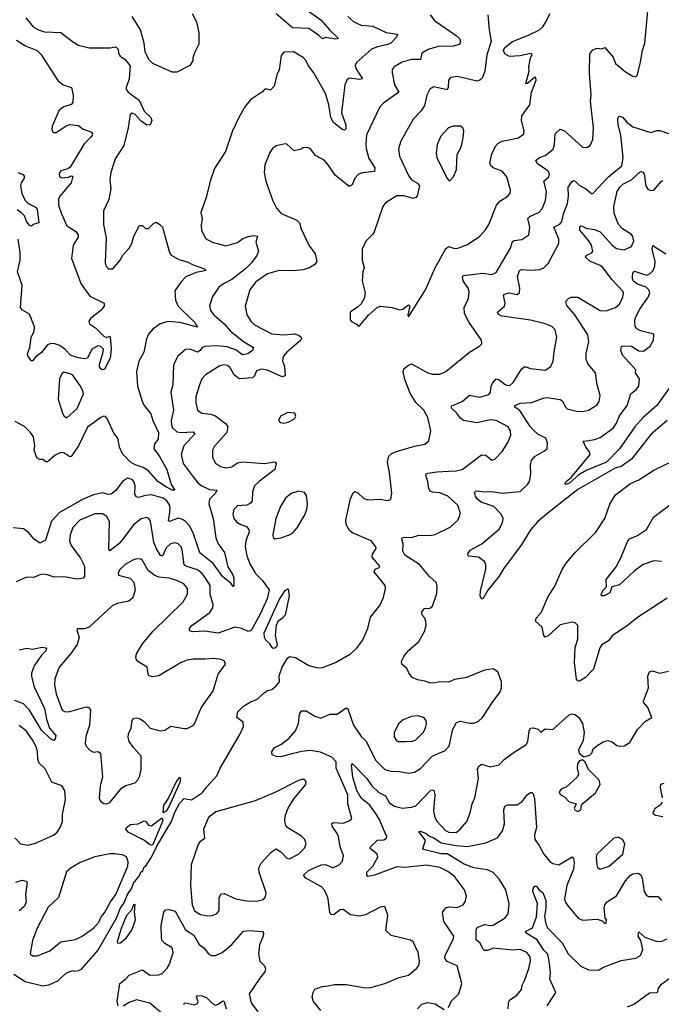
# Model space of a CAD drawing. Extents: x 1771496 to 1971148, y 471553 to 643630.
# Tile 581 of 656: x 1878849 to 1883165, y 611295 to 617922. Entities that reach past the tile are written whole.
import ezdxf

# ---------------------------------------------------------------- set-up
doc = ezdxf.new("R2010")
doc.units = 0

msp = doc.modelspace()

# ---------------------------------------------------------------- linework, layer by layer
at = {"layer": '0CON10XD'}
for points in [[(1878808.1, 611498.1), (1878885, 611448), (1879005, 611420), (1879045, 611426), (1879105, 611454.2), (1879161.2, 611505), (1879185, 611516), (1879205, 611522.5), (1879215, 611517.5), (1879245, 611522), (1879265, 611531.4), (1879375, 611657.8), (1879501.3, 611878.7), (1879525, 611941.2), (1879550.5, 611979.5), (1879573, 612035), (1879602, 612078), (1879615, 612111.4), (1879651.4, 612158.6), (1879665, 612190), (1879675, 612190), (1879685, 612220), (1879695, 612222.5), (1879736.1, 612286.1), (1879770.5, 612359.5), (1879869.1, 612525), (1879891.7, 612588.2), (1879923.7, 612646.3), (1879955, 612681.2), (1880005, 612672), (1880078.7, 612721.3), (1880105, 612758), (1880175, 612832.5), (1880197.5, 612885), (1880329.2, 613110.8), (1880354, 613165), (1880351.9, 613195), (1880310, 613225), (1880315.7, 613265), (1880355, 613303.1), (1880405, 613332.5), (1880445, 613346.9), (1880495, 613394.3), (1880515, 613408), (1880545, 613413.3), (1880575, 613438.8), (1880595.5, 613465), (1880594.5, 613505.5), (1880613.6, 613563.6), (1880650.8, 613625), (1880665, 613635.8), (1880705, 613628.6), (1880795, 613576.9), (1880855, 613560), (1880885, 613563.3), (1880974.5, 613595.5), (1881075, 613654.2), (1881115, 613690), (1881154.3, 613745), (1881190.6, 613825), (1881208.3, 613901.7), (1881270.7, 613979.3), (1881297.3, 614032.7), (1881310.6, 614095), (1881307.5, 614115), (1881234.2, 614205.8), (1881240, 614225), (1881267.5, 614235), (1881271.2, 614245), (1881220.5, 614305), (1881222.5, 614325), (1881246.4, 614363.6), (1881244.4, 614375), (1881213.9, 614413.9), (1881088.9, 614468.9), (1881066.9, 614485), (1881045.7, 614525.7), (1881042.9, 614555), (1881050, 614585), (1881075, 614697.5), (1881091.7, 614738.3), (1881103.6, 614746.4), (1881126.8, 614736.8), (1881165, 614700), (1881191.7, 614691.7), (1881274.2, 614694.2), (1881325, 614686.7), (1881345.9, 614694.1), (1881353.3, 614735), (1881337.1, 614875), (1881322.9, 614945), (1881332.5, 614985), (1881353.8, 615005), (1881383.7, 615016.3), (1881505, 615053.1), (1881575, 615066.2), (1881601.2, 615088.8), (1881615.6, 615155), (1881595.5, 615245.5), (1881567.1, 615295), (1881515, 615346.9), (1881475, 615409.2), (1881440.7, 615500.7), (1881428, 615555), (1881436.2, 615575), (1881465, 615598), (1881485, 615605.8), (1881594.5, 615544.5), (1881625, 615537.1), (1881675, 615537.5), (1881716.7, 615555), (1881875, 615684), (1881943.6, 615726.4), (1881958.3, 615741.7), (1881956.7, 615765), (1881872.2, 615885), (1881841.8, 615945), (1881839.4, 615985), (1881867.5, 616045), (1881872.7, 616092.7), (1881867.1, 616115), (1881833.3, 616165), (1881828.8, 616195), (1881835, 616201.2), (1881965, 616216.8), (1882025, 616207.8), (1882055, 616221.4), (1882151.5, 616385), (1882165, 616430), (1882175, 616437.3), (1882226.1, 616443.9), (1882274.4, 616475), (1882280.8, 616525), (1882268.2, 616585), (1882281.7, 616598.3), (1882344.1, 616625.9), (1882365, 616650), (1882386.4, 616705), (1882392.5, 616765), (1882375.7, 616835), (1882408, 616865), (1882414.3, 616885), (1882402.5, 616905), (1882330.6, 616955), (1882321.4, 616975), (1882345, 616994.5), (1882385, 617009.5), (1882438.1, 617051.9), (1882447.9, 617082.1), (1882452, 617155), (1882485, 617186.7), (1882515, 617174.2), (1882634.3, 617064.3), (1882665, 617062.5), (1882686, 617075), (1882704.2, 617115), (1882708.9, 617195), (1882688.5, 617375), (1882692.7, 617415), (1882682.1, 617565), (1882685, 617692.5), (1882705, 617720), (1882735, 617730), (1882765, 617726.7), (1882785, 617736.2), (1882840.9, 617670.9), (1882857.2, 617627.2), (1882925, 617572), (1882975, 617542), (1882995, 617537.5), (1883003.6, 617546.4), (1883024.4, 617625), (1883038.5, 617715), (1883054.4, 617765), (1883082.5, 618055)], [(1880775, 617991.9), (1880875, 617921.8), (1880933.1, 617853.1), (1880992.5, 617795), (1880975, 617790.8), (1880905, 617802.5), (1880885, 617792.5), (1880859.2, 617819.2), (1880795, 617862.5), (1880685, 617868.5), (1880575, 617962.5)], [(1881055.8, 617945), (1881097.8, 617907.8), (1881145, 617886.5), (1881225, 617878.5), (1881315, 617837.1), (1881390, 617825), (1881382.9, 617805), (1881345.6, 617765), (1881325.5, 617754.5), (1881255, 617740.5), (1881215.8, 617724.2), (1881115, 617634.3), (1881105.5, 617615), (1881109.2, 617595), (1881155.7, 617525), (1881135, 617519.6), (1881065, 617529.5), (1881048.9, 617515), (1881036.4, 617485), (1881013.4, 617295), (1881042.2, 617215), (1881042.7, 617187.3), (1881035, 617178.8), (1881015, 617185.7), (1880959.7, 617229.7), (1880941.1, 617265), (1880928.6, 617348.6), (1880905.3, 617425), (1880826.5, 617565), (1880791.5, 617611.5), (1880777.1, 617645), (1880755, 617667.5), (1880690, 617705), (1880625, 617703.8), (1880607.7, 617682.3), (1880594.2, 617585.8), (1880577.7, 617552.3), (1880561.2, 617475), (1880535, 617448.8), (1880505, 617456.7), (1880495, 617452.5), (1880485, 617440), (1880403.6, 617386.4), (1880367.8, 617342.2), (1880322.7, 617265), (1880281.1, 617175), (1880233.8, 617035), (1880158.3, 616921.7), (1880131.2, 616835), (1880104.2, 616725), (1880067.5, 616625), (1880077.4, 616582.6), (1880069.7, 616540.3), (1880072.2, 616505), (1880099.7, 616449.7), (1880143.3, 616425), (1880235, 616399.5), (1880315, 616421.8), (1880350.8, 616449.2), (1880385, 616464), (1880425, 616470), (1880448.8, 616465), (1880438.2, 616425), (1880454.5, 616365), (1880444.5, 616335), (1880407.3, 616285), (1880367.7, 616245), (1880275, 616173.3), (1880219.4, 616145), (1880188.5, 616121.5), (1880144.3, 616055), (1880125.8, 615995), (1880132.9, 615965), (1880155.6, 615935), (1880224.3, 615874.3), (1880267.7, 615825), (1880355.4, 615755.4), (1880421.9, 615715), (1880413.9, 615695), (1880384.1, 615674.1), (1880345, 615666.7), (1880308.2, 615698.2), (1880245, 615719.8), (1880175, 615727.8), (1880096.4, 615723.6), (1880075.6, 615715), (1880063.5, 615695), (1880045, 615683.9), (1879995, 615705.6), (1879965, 615702), (1879909.4, 615655), (1879883.6, 615596.4), (1879878.1, 615465), (1879864.4, 615415), (1879883.1, 615295), (1879867.7, 615225), (1879870.4, 615195), (1879875.7, 615175), (1879905, 615149.1), (1879934.8, 615144.8), (1880015, 615148.6), (1880027.8, 615135), (1879953.5, 615055), (1879934.7, 614995), (1879948.7, 614935), (1880015, 614845.6), (1880046.2, 614805), (1880074.6, 614785), (1880125, 614760.6), (1880175.8, 614755), (1880166.2, 614735), (1880124.8, 614695.2), (1880121.9, 614665), (1880150, 614565), (1880168.2, 614435), (1880183.3, 614395), (1880225.9, 614335.9), (1880249.2, 614239.2), (1880282.2, 614185), (1880288.6, 614165), (1880288.8, 614111.2), (1880285, 614107.5), (1880269.7, 614129.7), (1880215, 614171.9), (1880151.4, 614261.4), (1880061.5, 614335), (1880015, 614468.5), (1879990.9, 614515), (1879965, 614544.6), (1879945, 614558.8), (1879915, 614568.1), (1879855.8, 614545.8), (1879849.7, 614549.7), (1879857.8, 614605), (1879861.6, 614635), (1879856.6, 614656.6), (1879838.5, 614685), (1879815, 614701.1), (1879735, 614723.5), (1879695, 614720.7), (1879647.2, 614707.2), (1879631.1, 614711.1), (1879622.2, 614732.2), (1879625.4, 614785.4), (1879619.8, 614809.8), (1879605, 614828.1), (1879575, 614835.6), (1879539.2, 614815), (1879495, 614754), (1879465, 614728.8), (1879445, 614727.5), (1879405, 614738.9), (1879345, 614724.6), (1879275, 614696), (1879115.7, 614605), (1879063.5, 614546.5), (1879021.5, 614418.5), (1878985, 614400), (1878945, 614425.7), (1878905, 614474), (1878875, 614496), (1878805, 614503.3)], [(1878890.6, 617935), (1878940, 617875), (1878975, 617853.8), (1879015, 617840), (1879125, 617835.5), (1879204.7, 617774.7), (1879245, 617751.5), (1879315, 617733.8), (1879455, 617733.8), (1879495, 617740), (1879510, 617725), (1879513.8, 617695), (1879525, 617677.5), (1879556.4, 617656.4), (1879592.9, 617612.9), (1879585.8, 617525), (1879564.3, 617465.7), (1879565, 617452.5), (1879578.8, 617435), (1879651.3, 617381.3), (1879685, 617307.1), (1879732, 617265), (1879738, 617245), (1879726.2, 617213.8), (1879705, 617212.9), (1879665, 617238.9), (1879625, 617284.4), (1879605, 617294), (1879592.5, 617285), (1879578.5, 617195), (1879549.4, 617075), (1879490.9, 616985), (1879462.5, 616895), (1879454.5, 616844.5), (1879461.1, 616785), (1879447.4, 616712.6), (1879413.1, 616635), (1879412.1, 616545), (1879430, 616455), (1879424, 616285), (1879428.8, 616265), (1879445, 616246.7), (1879475, 616246.7), (1879525.5, 616304.5), (1879542.6, 616337.4), (1879586, 616385), (1879603.2, 616416.8), (1879617.1, 616465), (1879655, 616536.7), (1879675, 616537.5), (1879695, 616517.5), (1879715, 616517.5), (1879748.3, 616551.7), (1879765, 616560), (1879792.5, 616545), (1879810, 616525), (1879857.5, 616355), (1879867.9, 616337.9), (1879918.3, 616308.3), (1879975, 616292.7), (1880015, 616271.9), (1880092.5, 616245), (1880102.5, 616235), (1880035, 616220.9), (1879967.3, 616192.7), (1879931.9, 616155), (1879893, 616097), (1879896.9, 616035), (1879914.4, 615995), (1880010.9, 615900.9), (1880027.8, 615885), (1880045, 615854), (1879925, 615884.7), (1879845, 615890.9), (1879793.9, 615876.1), (1879745, 615840), (1879715.6, 615805), (1879701.5, 615775), (1879684.3, 615685), (1879649.2, 615625), (1879634.4, 615555), (1879641.8, 615455), (1879671.5, 615355), (1879685.4, 615325.4), (1879729.8, 615269.8), (1879744, 615225), (1879783.3, 615145), (1879780.8, 615099.2), (1879755, 615066.7), (1879751.1, 615035), (1879787.9, 614987.9), (1879839.2, 614895), (1879868.5, 614795), (1879892.5, 614755), (1879877.5, 614755), (1879835.6, 614775), (1879776.9, 614815), (1879715.8, 614885.8), (1879678.4, 614908.4), (1879625, 614926.6), (1879594.2, 614944.2), (1879540.7, 615000.7), (1879520.9, 615045), (1879509.1, 615105), (1879484, 615134), (1879437.4, 615237.4), (1879425, 615251.2), (1879415, 615253.8), (1879395, 615244), (1879305, 615178.8), (1879245, 615053.3), (1879195, 614983.3), (1879185, 614980), (1879145, 615006.2), (1879125, 615008.8), (1879087.9, 614992.1), (1879035, 614946.7), (1879025, 614946.7), (1879005, 614962.5), (1878983, 614963), (1878963.9, 614973.9), (1878945.7, 615025), (1878951.4, 615055), (1878940.4, 615115), (1878922.2, 615145), (1878880.8, 615185), (1878818.6, 615218.6)], [(1880008.8, 617965), (1880037.3, 617907.3), (1880053.3, 617835), (1880053, 617757), (1880025, 617700), (1880012.5, 617665), (1880012.5, 617645), (1879992.5, 617615), (1879905, 617570), (1879875, 617570), (1879745, 617627.5), (1879717.5, 617655), (1879692.5, 617705), (1879686.7, 617765), (1879661.2, 617855), (1879604.3, 617945)], [(1881610, 617955), (1881642, 617915), (1881785, 617816.7), (1881807.8, 617795), (1881815.5, 617775), (1881807.5, 617755), (1881764.6, 617744.6), (1881665, 617741.1), (1881597.3, 617722.7), (1881553.9, 617696.1), (1881546.2, 617653.8), (1881485.3, 617654.7), (1881422.6, 617637.4), (1881367.5, 617605), (1881355, 617587.5), (1881353.8, 617565), (1881370, 617485), (1881398.5, 617435), (1881297.6, 617362.4), (1881272, 617335), (1881182.2, 617147.8), (1881176.4, 617085), (1881180.8, 617055), (1881198.1, 616988.1), (1881237.8, 616925), (1881235, 616900), (1881155, 616891.1), (1881127.5, 616882.5), (1881103.5, 616856.5), (1881085, 616811.2), (1881065, 616800), (1880970.8, 616875), (1880925, 616946.2), (1880896.6, 616976.6), (1880838.1, 617008.1), (1880805, 617052.5), (1880785, 617062.5), (1880755, 617060), (1880735, 617048), (1880695, 617040.8), (1880645, 617085.6), (1880635, 617087.8), (1880575, 617074.3), (1880549.2, 617055), (1880530.7, 617029.3), (1880498.5, 616945), (1880492.7, 616895), (1880504.4, 616835), (1880552.4, 616702.4), (1880576.2, 616655), (1880607, 616617), (1880712.7, 616572.7), (1880731.2, 616555), (1880742.5, 616515), (1880794.3, 616405), (1880836.7, 616346.7), (1880848.6, 616295), (1880835, 616275.8), (1880797.6, 616252.4), (1880755, 616239.2), (1880688.2, 616231.8), (1880595.4, 616234.6), (1880515, 616212.2), (1880434.7, 616155.3), (1880397.5, 616105), (1880365.6, 615995), (1880377.8, 615935), (1880403.3, 615893.3), (1880429.5, 615869.5), (1880545, 615807.5), (1880625, 615800.4), (1880697.6, 615807.6), (1880725, 615800), (1880742.9, 615785), (1880745.7, 615775), (1880739.2, 615765), (1880645.6, 615685), (1880621.1, 615655), (1880617.5, 615625), (1880629.9, 615589.9), (1880635.4, 615524.6), (1880615, 615517.8), (1880515, 615563.3), (1880475, 615569.4), (1880442, 615558), (1880429.1, 615525), (1880415, 615512.3), (1880325, 615506), (1880291.5, 615531.5), (1880263, 615583), (1880245, 615595.6), (1880225, 615600), (1880195, 615591.9), (1880097.9, 615532.1), (1880074.8, 615505.2), (1880058.7, 615465), (1880033.1, 615385), (1880033.1, 615343.1), (1880044.3, 615295), (1880075, 615274.2), (1880135, 615267.5), (1880165, 615256.7), (1880234.3, 615205), (1880249.4, 615185), (1880241.4, 615145), (1880158.9, 615051.1), (1880145.6, 615025), (1880145.6, 614975), (1880165, 614938), (1880200, 614915), (1880235.7, 614905.7), (1880275, 614912.5), (1880315, 614938.9), (1880345, 614945.6), (1880495, 614934.6), (1880565, 614947.5), (1880574, 614935), (1880564.3, 614895), (1880459.5, 614815), (1880429.5, 614785), (1880414.5, 614745), (1880411.8, 614685), (1880402.1, 614667.9), (1880377.5, 614655), (1880315, 614650), (1880290, 614625), (1880282.2, 614595), (1880289.2, 614565), (1880309.7, 614539.7), (1880336.2, 614523.8)], [(1881998.6, 617955), (1882006.7, 617855), (1882021.4, 617775), (1881991.9, 617685), (1881977.8, 617575), (1881960.2, 617529.8), (1881945, 617514.3), (1881925, 617508.5), (1881795, 617540.6), (1881746.7, 617533.3), (1881734.6, 617515.4), (1881732.5, 617465), (1881725, 617450.6), (1881635, 617471.4), (1881608.8, 617455), (1881587.1, 617415), (1881571.1, 617345), (1881550.2, 617309.8), (1881496.1, 617253.9), (1881413.3, 617105), (1881396.8, 617053.2), (1881404.4, 617005), (1881463.5, 616873.5), (1881484.7, 616844.7), (1881525, 616821.1), (1881537.5, 616805), (1881522.8, 616737.2), (1881514.5, 616725.5), (1881495, 616719.5), (1881435, 616737.8), (1881385, 616736.9), (1881309.7, 616690.3), (1881290.8, 616665), (1881232.5, 616495), (1881223.1, 616476.9), (1881178.3, 616431.7), (1881153, 616377), (1881151.9, 616305), (1881165.8, 616255), (1881156.2, 616225), (1881153.8, 616165), (1881173.6, 616083.6), (1881166, 616045), (1881145, 616010), (1881122.3, 615987.7), (1881071.2, 615955), (1881071.7, 615901.7), (1881080.3, 615890.3), (1881114, 615874), (1881125, 615860)], [(1881125, 615860), (1881135, 615862.5), (1881195, 615933.8), (1881253.3, 615985), (1881275, 615993.8), (1881354.3, 615984.3), (1881405, 615968.8), (1881427.5, 615975), (1881465, 616002.5), (1881472.5, 615995), (1881460, 615935), (1881465, 615923.3), (1881580, 616105), (1881642.1, 616247.9), (1881715, 616381.5), (1881735, 616395.6), (1881775, 616383.3), (1881795.5, 616384.5), (1881860.7, 616409.3), (1881944.2, 616465), (1881982.2, 616507.8), (1882004.3, 616545), (1882057.1, 616675), (1882079.8, 616700.2), (1882135, 616738), (1882147.5, 616755), (1882150, 616775), (1882126, 616865), (1882095, 616902.5), (1882033.8, 616925), (1882017.9, 616937.9), (1882012.5, 616955), (1882023.7, 617013.7), (1882049.2, 617070.8), (1882068.5, 617091.5), (1882095, 617104.5), (1882205, 617127.1), (1882240, 617155), (1882241.9, 617175), (1882225.8, 617245), (1882227.1, 617275), (1882280.9, 617349.1), (1882293.1, 617435), (1882323.3, 617515), (1882321.7, 617531.7), (1882315, 617536.7), (1882265, 617493.3), (1882253.3, 617493.3), (1882276.2, 617575), (1882273.8, 617605), (1882286.2, 617665), (1882296.7, 617685), (1882293, 617693), (1882285, 617696), (1882215, 617678.9), (1882145, 617674.3), (1882112.3, 617692.3), (1882103.8, 617715), (1882113.3, 617735), (1882163.3, 617775), (1882272.6, 617817.4), (1882346.2, 617855), (1882368, 617875), (1882385.5, 617904.5), (1882418, 617965)], [(1878826, 617785), (1878886.9, 617746.9), (1878965.2, 617715.2), (1878989.9, 617689.9), (1879105, 617512.5), (1879142, 617485), (1879197.5, 617465), (1879208, 617415), (1879206, 617365), (1879195, 617351.2), (1879145, 617335.8), (1879115, 617313.3), (1879068, 617205), (1879064, 617185), (1879069.5, 617169.5), (1879075, 617163.8), (1879095, 617164.2), (1879161.3, 617208.7), (1879185, 617217.8), (1879245, 617210.8), (1879274.6, 617184.6), (1879328.3, 617168.3), (1879338.1, 617158.1), (1879336.9, 617145), (1879325, 617128.6), (1879282, 617088), (1879189.1, 616930.9), (1879171.7, 616918.3), (1879126.2, 616905), (1879115, 616886.7), (1879116.2, 616865), (1879135, 616857.1), (1879177.1, 616862.9), (1879195, 616872.5), (1879205, 616870), (1879195, 616824.2), (1879118.9, 616735), (1879110.5, 616715), (1879110.5, 616675), (1879129.1, 616615), (1879166.1, 616536.1), (1879225, 616498.5), (1879242.3, 616475), (1879241.1, 616458.9), (1879207.9, 616405), (1879196.8, 616315), (1879261.5, 616141.5), (1879321.3, 616061.3), (1879416.2, 616015), (1879416.2, 615995), (1879395, 615966.2), (1879327.3, 615912.7), (1879313.9, 615893.9), (1879318.8, 615875), (1879358.4, 615848.4), (1879415, 615791.5), (1879435, 615784.2), (1879455, 615792.5), (1879458.3, 615788.3), (1879464.7, 615705), (1879458.2, 615645), (1879419.2, 615570.8), (1879405, 615566.2), (1879395, 615572), (1879386.5, 615586.5), (1879385.4, 615605), (1879408.8, 615675), (1879412.7, 615705), (1879395, 615722.2), (1879375, 615727.7), (1879334.7, 615705), (1879304.6, 615645.4), (1879285, 615640.8), (1879244.1, 615645.9), (1879192.2, 615662.2), (1879155, 615703.4), (1879119.2, 615729.2), (1879085, 615741.1), (1879057.9, 615742.1), (1879035, 615734.5), (1878995, 615681.5), (1878957.4, 615652.6), (1878935, 615626.2), (1878925, 615626.7), (1878902.3, 615662.3), (1878900.9, 615675), (1878916.4, 615715), (1878926.7, 615783.3), (1878945.7, 615825), (1878947.5, 615855), (1878915, 615940), (1878866.6, 615966.6), (1878854.5, 615985), (1878865.2, 616135), (1878834.7, 616225), (1878851.2, 616305), (1878852, 616355), (1878837.5, 616445)], [(1880925, 611420), (1880965, 611428.8), (1881045, 611428.1), (1881175, 611405.4), (1881211.7, 611408.3), (1881305, 611434.4), (1881401.2, 611475), (1881465, 611490.9), (1881521.3, 611538.7), (1881533.2, 611556.8), (1881537.5, 611585), (1881530.6, 611645), (1881497, 611717), (1881477, 611727), (1881348.2, 611758.2), (1881311.3, 611791.3), (1881325.8, 611895), (1881305, 611953.3), (1881275, 611950), (1881175, 611898.1), (1881135, 611889.1), (1881075, 611898.5), (1881025, 611934.3), (1881005, 611931.9), (1880965, 611900), (1880945, 611898.2), (1880934.2, 611914.2), (1880924.5, 612005), (1880912.3, 612037.7), (1880896.9, 612066.9), (1880879.4, 612085), (1880774.2, 612145), (1880757.5, 612165), (1880791.4, 612195), (1880878, 612235), (1880905, 612236.2), (1880956.4, 612213.6), (1880997.1, 612235), (1881020.6, 612259.4), (1881026.9, 612295), (1881003.9, 612355), (1880993.4, 612425), (1880985.7, 612445.7), (1880950.5, 612495), (1880947.7, 612512.3), (1880960.5, 612519.5), (1881025, 612515.4), (1881065, 612529.2), (1881083.8, 612545), (1881056.1, 612645), (1881057, 612705), (1880977.9, 612885), (1880977.1, 612927.1), (1880948.8, 612958.8), (1880872.9, 612992.9), (1880805, 613004.6), (1880745, 612998), (1880672, 612978), (1880612.6, 612962.6), (1880580.9, 612960.9), (1880546.7, 612975), (1880544, 612995), (1880563.8, 613025), (1880606, 613044), (1880660, 613085), (1880705, 613136.2), (1880725.5, 613184.5), (1880731.7, 613248.3), (1880745, 613270), (1880775, 613270), (1880835, 613234.2), (1880875, 613222), (1880935, 613247.5), (1880985, 613248), (1881045, 613290), (1881057.5, 613285), (1881094.6, 613174.6), (1881145, 613096.9), (1881178.4, 613068.4), (1881245, 612935.7), (1881305, 612876.8), (1881345, 612864.7), (1881405, 612862.5), (1881465, 612850.6), (1881505, 612858.1), (1881545, 612883.1), (1881624.4, 612965), (1881679.1, 612990.9), (1881708.7, 613001.3), (1881737.4, 613032.6), (1881763.5, 613146.5), (1881787.6, 613192.4), (1881815, 613200), (1881875, 613186.9), (1881905, 613186.9), (1881935, 613200), (1881961.4, 613225), (1882033.7, 613336.3), (1882080, 613395), (1882090, 613425), (1882090, 613465), (1882065, 613533.3), (1882034.1, 613554.1), (1881975, 613544), (1881855, 613495.7), (1881775, 613480.8), (1881734.2, 613464.2), (1881675, 613466), (1881635, 613456.2), (1881605, 613458.8), (1881575, 613471.2), (1881525, 613480), (1881486.7, 613496.7), (1881465.8, 613525.8), (1881454, 613555), (1881420, 613585), (1881418, 613605), (1881433, 613637), (1881465, 613676.7), (1881535, 613736.7), (1881572.5, 613805), (1881584.2, 613845), (1881581.5, 613871.5), (1881574, 613894), (1881557.5, 613915), (1881554, 613935), (1881571.4, 613958.6), (1881608.9, 613961.1), (1881625.8, 613975), (1881655, 614060), (1881658, 614105), (1881652.3, 614132.3), (1881605, 614174.2), (1881537.5, 614255), (1881439.5, 614319.5), (1881425.5, 614345), (1881427.9, 614395), (1881418.6, 614425), (1881422, 614435), (1881435, 614440), (1881485, 614436.7), (1881535, 614452.7), (1881608.6, 614451.4), (1881645, 614457.5), (1881745, 614507.5), (1881796, 614555), (1881810.8, 614585), (1881812.5, 614605), (1881795.4, 614655.4), (1881729.2, 614715), (1881675, 614736.9), (1881625, 614742.1), (1881609.3, 614749.3), (1881600.4, 614765), (1881594.6, 614815), (1881580.5, 614855), (1881583.1, 614865), (1881595, 614870.4), (1881655, 614880.3), (1881736.6, 614883.4), (1881784.6, 614885.4), (1881825, 614895.7), (1881955, 614993.3), (1881985, 614991.4), (1882025, 614958.8), (1882045, 614963.8), (1882095, 615016), (1882132.8, 615077.2), (1882154.2, 615125), (1882150.8, 615155), (1882135, 615181.2), (1882055, 615225.4), (1882015, 615228.5), (1881925, 615208.6), (1881835, 615224.6), (1881815, 615239.4), (1881787.1, 615277.1), (1881757.1, 615305), (1881750.8, 615315), (1881755.6, 615324.4), (1881825, 615352.7), (1881875, 615394.4), (1881945, 615382.9), (1882005, 615400.5), (1882017.3, 615415), (1882020.4, 615455), (1882028.7, 615475), (1882055, 615505.6), (1882075, 615498.9), (1882115, 615466.2), (1882135, 615459.5), (1882147.6, 615462.4), (1882169.8, 615480.2), (1882225, 615569.4), (1882243.8, 615585), (1882255, 615585.6), (1882285, 615575.6), (1882385, 615564.2), (1882422.4, 615587.6), (1882438.1, 615625), (1882443.7, 615686.3), (1882463.3, 615785), (1882451.9, 615835), (1882428.1, 615858.1), (1882385, 615875.4), (1882285, 615901.1), (1882095, 615927.8), (1882069.2, 615939.2), (1882063.3, 615955), (1882110.9, 615995), (1882115.3, 616015), (1882104.4, 616065), (1882110, 616075), (1882145, 616084.5), (1882195, 616073.1), (1882212, 616085), (1882214.4, 616115), (1882197.7, 616195), (1882210.8, 616235), (1882225, 616240.6), (1882285, 616235.6), (1882347.9, 616242.1), (1882375, 616252), (1882405, 616281.2), (1882475.5, 616415), (1882476, 616445), (1882455.2, 616495.2), (1882443.5, 616525), (1882483.6, 616546.4), (1882496.6, 616563.4), (1882507.2, 616615), (1882535.2, 616684.8), (1882541, 616735), (1882538.9, 616795), (1882565, 616833.8), (1882575, 616840), (1882585, 616835.7), (1882615, 616806.5), (1882655.3, 616785.3), (1882695, 616752), (1882705, 616752), (1882809.5, 616865), (1882900.2, 616939.8), (1882909.6, 616995), (1882892.3, 617145), (1882874.7, 617215), (1882872.7, 617255), (1882880, 617270), (1882886, 617274), (1882905, 617265.5), (1882932.6, 617232.6), (1882975, 617202.3), (1883095, 617163.6), (1883135, 617176.9), (1883155, 617177.1), (1883215, 617156.2)], [(1881745, 616840.6), (1881767.9, 616865), (1881786.9, 616915), (1881793.1, 617015), (1881818.6, 617065), (1881832.9, 617125), (1881837.5, 617175), (1881831.2, 617195), (1881815, 617205.8), (1881765, 617206.7), (1881734, 617195), (1881681.1, 617138.9), (1881658.3, 617081.7), (1881650.8, 617025), (1881655.8, 616995), (1881725, 616853.8), (1881735, 616840.8), (1881745, 616840.6)], [(1878835, 616893.3), (1878871.1, 616881.1), (1878879.5, 616869.5), (1878878.9, 616855), (1878859.4, 616825), (1878854.5, 616805), (1878863.4, 616753.4), (1878884.5, 616704.5), (1878905, 616685.8), (1878955, 616661.2), (1878965, 616646.7), (1878976.7, 616555), (1878945, 616546.7), (1878925, 616533.8), (1878915, 616537.5), (1878895, 616566.2), (1878881.2, 616601.2), (1878861.5, 616621.5), (1878832, 616642)], [(1883204.5, 615225), (1883095, 615130), (1882964.4, 614965), (1882895, 614915.6), (1882855, 614904.4), (1882605, 614759.8), (1882393.8, 614595), (1882335.8, 614545), (1882285, 614488.7), (1882227.5, 614392.5), (1882102.9, 614227.1), (1882075, 614177.1), (1881997.7, 614082.3), (1881965, 614024.2), (1881955, 614023.8), (1881946, 614045), (1881948.1, 614075), (1881985.4, 614225), (1881985.4, 614255), (1881975.4, 614275), (1881935, 614304.7), (1881872.4, 614312.4), (1881866, 614315), (1881863, 614327), (1881878.6, 614351.4), (1881958.8, 614395), (1882075, 614494.4), (1882097.8, 614535), (1882101.9, 614565), (1882087.5, 614595), (1882039.5, 614645), (1881954.2, 614674.2), (1881928, 614695), (1881914.7, 614715), (1881908.1, 614741.9), (1881925, 614752.5), (1881975, 614745.5), (1882025, 614746.9), (1882095, 614735.3), (1882215, 614747.8), (1882265, 614794.4), (1882278.1, 614815), (1882288.1, 614865), (1882285.6, 614925), (1882293.1, 614955), (1882316.3, 614983.7), (1882380.5, 615019.5), (1882396.7, 615035), (1882399.2, 615075), (1882388.1, 615105), (1882333.7, 615133.7), (1882307, 615157), (1882282.4, 615185), (1882213.1, 615293.1), (1882180.8, 615315), (1882179.2, 615325), (1882215, 615342.2), (1882295, 615346.9), (1882370, 615375), (1882395, 615378.8), (1882485, 615367.1), (1882497.4, 615357.4), (1882522.4, 615312.4), (1882533.2, 615303.2), (1882595, 615288.2), (1882635, 615285.6), (1882675, 615294.2), (1882735, 615330.8), (1882747, 615353), (1882753.3, 615393.3), (1882733.6, 615465), (1882722.9, 615545), (1882674.5, 615604.5), (1882660.6, 615635), (1882658.9, 615675), (1882677.5, 615755), (1882672, 615802), (1882584.4, 615935), (1882529.3, 615999.3), (1882523.3, 616025), (1882540, 616045), (1882560, 616055), (1882605, 616054.4), (1882755, 615964.5), (1882795, 615962.2), (1882856.7, 615985), (1882885, 616008.8), (1882906.9, 616055), (1882911.2, 616081.2), (1882905.8, 616095), (1882832.8, 616172.8), (1882775, 616251.2), (1882755, 616267.2), (1882685, 616297.2), (1882655.6, 616325), (1882660, 616335), (1882697.6, 616352.4), (1882705.9, 616364.1), (1882695.4, 616405), (1882678.8, 616435), (1882616.4, 616505), (1882618.1, 616525), (1882625, 616534.2), (1882635, 616533.1), (1882659.1, 616519.1), (1882715, 616510.7), (1882755, 616493.6), (1882835, 616405.4), (1882865, 616382.1), (1882915, 616372.5), (1882964.5, 616395.5), (1882980, 616435), (1882973.6, 616463.6), (1882965, 616475.7), (1882904.1, 616514.1), (1882876.5, 616545), (1882847.7, 616617.7), (1882845.3, 616665), (1882868.1, 616765), (1882885.8, 616795), (1882906.2, 616815), (1882965, 616845.2), (1883025, 616901.1), (1883038.9, 616898.9), (1883049.5, 616885), (1883061.9, 616805), (1883075, 616782), (1883095, 616772), (1883115.7, 616774.3), (1883165, 616833.3), (1883175, 616840)], [(1883275, 615520.4), (1883134.7, 615325), (1883043.9, 615245), (1882987.1, 615182.9), (1882884.3, 615035), (1882797.8, 614945), (1882660.7, 614889.3), (1882610.3, 614859.7), (1882550.6, 614805), (1882525, 614794.5), (1882517.5, 614797.5), (1882525.8, 614815), (1882558.8, 614841.2), (1882687.5, 614995), (1882682.9, 615015), (1882658.2, 615045), (1882640, 615085), (1882662, 615088), (1882715, 615096.1), (1882755, 615110.9), (1882842.9, 615175), (1882863.8, 615206.2), (1882884.8, 615255.2), (1882935.3, 615325), (1882960.6, 615405), (1882996.9, 615433.1), (1883013.3, 615455), (1883018.6, 615505), (1882991.9, 615545), (1882994.3, 615565), (1882904.7, 615665), (1882893.3, 615695), (1882897.1, 615722.9), (1882905, 615727.1), (1882965, 615724), (1883015, 615693.1), (1883045, 615691.1), (1883091.4, 615725), (1883111.9, 615765), (1883115, 615806), (1883025, 615827.5), (1883001.4, 615841.4), (1882990.3, 615860.3), (1882986.3, 615895), (1882992.5, 615917.5), (1883021.7, 615975), (1883078.2, 616055), (1883088.5, 616085), (1883080.9, 616105), (1883062.6, 616122.6), (1883005, 616141.8), (1882980, 616160), (1882971.9, 616175), (1882970.8, 616195), (1882975, 616217.5), (1882985, 616230), (1883065, 616204), (1883088.8, 616211.2), (1883110, 616235), (1883121.2, 616265), (1883123.8, 616295), (1883105, 616377.5), (1883107.5, 616402.5), (1883195, 616347.3)], [(1879165, 615242.5), (1879234.4, 615305), (1879277.5, 615405), (1879273.3, 615425), (1879252.8, 615462.8), (1879205, 615528.8), (1879188.8, 615538.8), (1879145, 615550), (1879131.2, 615538.8), (1879116, 615505), (1879107.7, 615367.7), (1879136.7, 615275), (1879147.5, 615255), (1879165, 615242.5)], [(1880625, 615206.7), (1880655, 615212.5), (1880697.5, 615235), (1880707.5, 615255), (1880700, 615275), (1880651.7, 615278.3), (1880602.5, 615255), (1880590, 615225), (1880600.7, 615210.7), (1880625, 615206.7)], [(1883205, 614027.9), (1883005, 613898.2), (1882945, 613848.8), (1882835.5, 613775), (1882809.2, 613740.8), (1882764.6, 613715.4), (1882752.9, 613695), (1882708.3, 613551.7), (1882655, 613494.2), (1882615, 613470), (1882603, 613473), (1882593.9, 613483.9), (1882581.9, 613595), (1882586.5, 613695), (1882602.9, 613755), (1882604.4, 613845), (1882585, 613863.1), (1882565, 613866.7), (1882485, 613848.9), (1882405, 613775.6), (1882385, 613767.5), (1882375, 613777.5), (1882364.1, 613834.1), (1882318, 613875), (1882324, 613895), (1882360, 613935), (1882375, 613973.3), (1882405, 614040), (1882448, 614105), (1882498.7, 614221.3), (1882525.7, 614265), (1882585, 614335.8), (1882725, 614474.2), (1882786.4, 614565), (1882819.3, 614660.7), (1882857.1, 614725), (1882958.9, 614801.1), (1883014, 614825), (1883115, 614890.7), (1883245.6, 614954.4)], [(1880565, 614428.8), (1880605, 614434), (1880665, 614454.2), (1880685, 614467.5), (1880715, 614501.4), (1880765, 614584.4), (1880780, 614625), (1880785.6, 614665), (1880779.1, 614719.1), (1880765, 614741.2), (1880725, 614750), (1880675, 614733.1), (1880638.1, 614701.9), (1880604.4, 614645), (1880572.5, 614565), (1880551.9, 614455), (1880555, 614437.5), (1880565, 614428.8)], [(1883166.8, 614276.8), (1883115, 614281.2), (1883044.3, 614255.7), (1882985, 614212.9), (1882885, 614119.6), (1882832.5, 614105), (1882818.8, 614065), (1882780, 614045), (1882764.1, 614044.1), (1882761.2, 614055), (1882776.7, 614085), (1882797.5, 614105), (1882794.2, 614155), (1882861.1, 614238.9), (1882895.5, 614305), (1882939.6, 614415), (1882950.8, 614429.2), (1883005, 614451.8), (1883065, 614490.5), (1883112.5, 614575), (1883295, 614710)], [(1880336.2, 614523.8), (1880375, 614510.6), (1880391.2, 614491.2), (1880393.6, 614475), (1880370.4, 614415), (1880366.5, 614375), (1880377.9, 614315), (1880400, 614255), (1880435.5, 614195), (1880479.4, 614149.4), (1880527.2, 614085), (1880514.3, 614025), (1880467.6, 613922.4), (1880415, 613826), (1880405, 613812.2), (1880385, 613804.5), (1880343.8, 613825), (1880295, 613834.6), (1880185, 613794.1), (1880093.3, 613806.7), (1880012.6, 613802.6), (1879990, 613810), (1879990, 613825), (1880006.9, 613845), (1880128.4, 613931.6), (1880148.5, 613965), (1880150, 613985), (1880130, 614055), (1880130.8, 614115), (1880101.8, 614161.8), (1880076.7, 614195), (1880045, 614220.3), (1879965.3, 614245.3), (1879954.3, 614254.3), (1879941.2, 614355), (1879934.4, 614375), (1879913.8, 614395), (1879895, 614402.2), (1879864.3, 614395), (1879835, 614367.8), (1879808.6, 614311.4), (1879795, 614315.5), (1879766.1, 614365), (1879752, 614405), (1879728.2, 614548.2), (1879718, 614565), (1879705, 614571.4), (1879665, 614561.9), (1879615, 614523.3), (1879543.3, 614425), (1879515.3, 614394.7), (1879455, 614348), (1879448.8, 614358.8), (1879452.6, 614545), (1879435, 614579.6), (1879406.8, 614596.8), (1879355, 614595.8), (1879253.5, 614555), (1879206, 614505), (1879188.9, 614455), (1879184.7, 614415.3), (1879195, 614384.3), (1879257.3, 614297.3), (1879283.5, 614245), (1879284.3, 614175), (1879276.2, 614163.8), (1879237, 614157), (1879145, 614172.5), (1879081.2, 614171.2), (1879035, 614187.1), (1879005, 614190), (1878983.4, 614186.6), (1878943, 614167), (1878895, 614169.2), (1878825, 614138)], [(1879435, 612645.7), (1879455, 612653.3), (1879535, 612752), (1879562.6, 612767.4), (1879625, 612786.7), (1879643.4, 612806.6), (1879655.9, 612834.1), (1879665.5, 612875.5), (1879665.8, 612965), (1879613.5, 613023.5), (1879585.8, 613065), (1879578.3, 613091.7), (1879580.8, 613115), (1879599.4, 613155), (1879606, 613205), (1879615, 613220), (1879635, 613224), (1879655, 613218), (1879685, 613198), (1879726.2, 613155), (1879794.2, 613135.8), (1879825, 613140), (1879865, 613168), (1879955, 613150.8), (1879975, 613152), (1880015, 613171.2), (1880025, 613183.3), (1880068.7, 613291.3), (1880150, 613405), (1880183.2, 613516.8), (1880232.5, 613585), (1880227.5, 613605), (1880205, 613616), (1880155, 613622.5), (1880095, 613617.8), (1880015, 613618.6), (1879975, 613610.8), (1879935, 613595.7), (1879785, 613505.6), (1879738.8, 613498.8), (1879715, 613508.8), (1879705.4, 613565.4), (1879636.7, 613606.7), (1879630.3, 613630.3), (1879633.5, 613655), (1879675, 613720.8), (1879745, 613804.4), (1879948.9, 614005), (1879977.8, 614055), (1879977.8, 614095), (1879952.9, 614125), (1879905, 614148.1), (1879855, 614162.6), (1879785, 614170.5), (1879753, 614183), (1879711.9, 614215), (1879675, 614282), (1879662.5, 614292.5), (1879635, 614294.5), (1879610.8, 614285), (1879558, 614255), (1879520.9, 614219.1), (1879510, 614195), (1879514.4, 614184.4), (1879592.7, 614162.7), (1879615.6, 614135.6), (1879624.4, 614085), (1879608.8, 614031.2), (1879582.1, 614007.9), (1879505, 613992.9), (1879471.7, 613978.3), (1879315, 613833.8), (1879285, 613822), (1879237, 613823), (1879233.3, 613815), (1879249.5, 613765), (1879235, 613717.5), (1879193.4, 613656.6), (1879114.6, 613565), (1879085.5, 613485), (1879082.9, 613445), (1879093.8, 613385), (1879135, 613274.2), (1879155, 613264.5), (1879186.6, 613266.6), (1879295, 613296.7), (1879313, 613293), (1879325.6, 613275.6), (1879318.6, 613175), (1879293.2, 613096.8), (1879289.3, 613050.7), (1879295, 613032.5), (1879320, 613005), (1879345, 612992.5), (1879376.4, 612996.4), (1879392.5, 612985), (1879405.7, 612825), (1879389.4, 612765), (1879383.6, 612683.6), (1879392.6, 612662.6), (1879415, 612647.5), (1879435, 612645.7)], [(1880555, 613690), (1880547, 613697), (1880531.7, 613721.7), (1880505, 613746.2), (1880494.6, 613764.6), (1880493, 613795), (1880595, 614018), (1880635, 614081.1), (1880655, 614092.5), (1880660.6, 614045), (1880634.4, 613915.6), (1880616.4, 613893.6), (1880585, 613871.2), (1880573.3, 613845), (1880567.3, 613777.3), (1880580, 613715), (1880575, 613700), (1880565, 613692.5), (1880555, 613690)], [(1878845, 613680.8), (1878895, 613692.9), (1878935, 613684.6), (1878999.7, 613699.7), (1879023.8, 613695), (1879027.8, 613687.8), (1879024.4, 613675), (1878995, 613644.5), (1878946.2, 613573.8), (1878927.5, 613525), (1878927.6, 613502.4), (1878945, 613432.9), (1879016.3, 613286.3), (1879028.1, 613215), (1879049.5, 613155), (1879092.7, 613105), (1879088.1, 613081.9), (1879079.3, 613070.7), (1879055, 613081.1), (1878995, 613139.7), (1878914.2, 613275), (1878875, 613317.9), (1878815, 613339.8)], [(1881734.2, 611275), (1881755, 611318.8), (1881803.3, 611365), (1881822.5, 611435), (1881792.5, 611555), (1881725, 611584.3), (1881709.4, 611605), (1881711.2, 611625), (1881740.9, 611685), (1881766.7, 611735), (1881770, 611755), (1881701.9, 611851.9), (1881694.2, 611915), (1881715, 611945.6), (1881735, 611950.5), (1881793, 611947), (1881832, 611965), (1881845.8, 611985), (1881855.8, 612024.2), (1881840.6, 612065), (1881774.4, 612155), (1881729.7, 612189.7), (1881675, 612217.2), (1881585, 612232.1), (1881442.9, 612217.1), (1881385, 612219.6), (1881235, 612164.2), (1881191.2, 612155), (1881183.1, 612165), (1881184.4, 612185), (1881224.1, 612225.9), (1881257.9, 612285), (1881253.5, 612305), (1881207.5, 612345), (1881209.4, 612355), (1881255, 612399.7), (1881298.2, 612401.8), (1881317.3, 612412.7), (1881318.9, 612425), (1881295.5, 612474.5), (1881271.5, 612535), (1881247.8, 612575), (1881205, 612635.2), (1881145, 612683.6), (1881116.7, 612735), (1881090.6, 612825), (1881080, 612905), (1881085, 612916.2), (1881183.5, 612815), (1881217.8, 612765), (1881265, 612721.5), (1881309.3, 612699.3), (1881333.6, 612653.6), (1881368.3, 612628.3), (1881425, 612615.5), (1881485, 612621.5), (1881515, 612630.9), (1881615, 612735.6), (1881625, 612740), (1881635, 612736), (1881640.8, 612705), (1881633.4, 612595), (1881642.7, 612552.7), (1881655, 612527.5), (1881713.6, 612465), (1881735, 612454.1), (1881785, 612451.2), (1881815, 612475.6), (1881856.9, 612525), (1881880.6, 612585), (1881892.7, 612645), (1881910.6, 612685), (1881934.6, 612815.4), (1881929.2, 612875), (1881935, 612896), (1881955, 612910.8), (1882015, 612893.5), (1882075, 612906.7), (1882108, 612942), (1882175, 612993.5), (1882256.9, 613045), (1882268.5, 613065), (1882277.1, 613132.9), (1882286.4, 613153.6), (1882303, 613157), (1882336.4, 613146.4), (1882355, 613127.5), (1882385, 613148.8), (1882435, 613145.6), (1882545, 613243.8), (1882565, 613250), (1882585, 613246.2), (1882610, 613225), (1882636.2, 613185), (1882645.6, 613125), (1882638.8, 613071.2), (1882608.8, 613005), (1882612, 612985), (1882645, 612961.2), (1882685, 612971.2), (1882698.8, 612985), (1882706.2, 613015), (1882731.2, 613035), (1882775, 613062.5), (1882805, 613072), (1882835, 613062), (1882867.3, 613037.3), (1882885, 613031.9), (1882915, 613035.6), (1882952.9, 613057.1), (1883005.4, 613144.6), (1883059.7, 613200.3), (1883102.5, 613225), (1883075, 613293.3), (1883048, 613325), (1883045.6, 613335.6), (1883080, 613425), (1883075.6, 613505), (1883085, 613533.8), (1883105, 613540.8), (1883155, 613524.5), (1883215, 613537.3)], [(1881445, 613064.5), (1881492.6, 613067.4), (1881515, 613075.6), (1881562.2, 613125), (1881578.9, 613155), (1881585.6, 613185), (1881582.5, 613205), (1881568.8, 613225), (1881527.9, 613237.9), (1881485, 613233.3), (1881428.9, 613211.1), (1881396.7, 613183.3), (1881368.3, 613121.7), (1881368.2, 613095), (1881382.6, 613072.6), (1881395, 613064.5), (1881445, 613064.5)], [(1878815.4, 612415), (1878855, 612374.6), (1878905, 612366.5), (1878955, 612379.1), (1879075, 612434.2), (1879100, 612455), (1879120.4, 612485), (1879136.1, 612525), (1879137.6, 612572.4), (1879157.5, 612675), (1879152.5, 612735), (1879132, 612765), (1879065, 612791.4), (1879020.9, 612880.9), (1878979.3, 612919.3), (1878970.8, 612945), (1878969.3, 612995), (1878961.6, 613025), (1878934.7, 613075), (1878891.2, 613135), (1878845, 613172.1)], [(1882605, 612593.3), (1882624.4, 612605), (1882628.8, 612635), (1882640, 612650), (1882722, 612718), (1882753.8, 612775), (1882747.5, 612805), (1882676.7, 612875), (1882653.3, 612925), (1882635, 612940), (1882615, 612933.8), (1882602.5, 612915), (1882600, 612885), (1882607.5, 612845), (1882600, 612825), (1882525, 612758), (1882493.3, 612745), (1882478.8, 612725), (1882485, 612707.5), (1882515, 612691.2), (1882545, 612658), (1882592.5, 612645), (1882580, 612615), (1882585, 612602.5), (1882605, 612593.3)], [(1879815, 612583.3), (1879818.6, 612635), (1879845.7, 612674.3), (1879902.5, 612795), (1879925, 612823.3), (1879931.2, 612815), (1879925, 612787.5), (1879855, 612628.8), (1879835, 612596.2), (1879815, 612583.3)], [(1880111.4, 611891.4), (1880145, 611892.8), (1880175, 611905.5), (1880190.9, 611925), (1880190.4, 612015), (1880205, 612039.4), (1880225, 612042.2), (1880303.3, 612005), (1880375, 611992.7), (1880445, 611989.2), (1880488.7, 612001.3), (1880502, 612018), (1880505.8, 612045), (1880458.9, 612185), (1880458.5, 612215), (1880473.3, 612245), (1880541, 612319), (1880575, 612341.9), (1880605, 612321.9), (1880645, 612278), (1880665, 612274.2), (1880725, 612305.6), (1880765, 612345.8), (1880775.5, 612375), (1880767.1, 612405), (1880745, 612427.8), (1880653.4, 612483.4), (1880640, 612500), (1880633.1, 612525), (1880635.8, 612565), (1880655.7, 612615), (1880692.4, 612677.6), (1880774.1, 612775.9), (1880776.7, 612795), (1880765, 612808), (1880745, 612809.4), (1880719.3, 612799.3), (1880565, 612721.4), (1880432.5, 612665), (1880168.3, 612591.7), (1880118, 612552), (1880085.7, 612475), (1880091.3, 612408.7), (1880061.1, 612388.9), (1880048.6, 612371.4), (1880002.2, 612235), (1879998, 612095), (1880009.7, 611965), (1880025.3, 611925.3), (1880065, 611899.3), (1880111.4, 611891.4)], [(1883174.6, 612685.4), (1883160, 612755), (1883163.3, 612776.7), (1883185, 612784.4)], [(1881839.6, 612239.6), (1881725, 612307.7), (1881685, 612308.5), (1881565, 612338), (1881560, 612345), (1881578.2, 612398.2), (1881535, 612457.5), (1881545, 612460.8), (1881584, 612445), (1881606.1, 612426.1), (1881635, 612416.5), (1881685, 612383.3), (1881785.7, 612364.3), (1881861.5, 612358.5), (1881985, 612381.9), (1882063, 612417), (1882096.8, 612463.2), (1882110.4, 612509.6), (1882105.6, 612604.4), (1882111.9, 612628.1), (1882132.7, 612637.3), (1882195, 612637.1), (1882228.8, 612661.2), (1882263.7, 612706.3), (1882285, 612720), (1882295, 612720), (1882302.3, 612712.3), (1882311.3, 612681.3), (1882325.8, 612485.8), (1882311.4, 612435), (1882314.2, 612405), (1882343.8, 612363.8), (1882374.4, 612305), (1882415, 612256), (1882435, 612242.5), (1882475, 612234.3), (1882565, 612288), (1882575, 612277.5), (1882579.3, 612249.3), (1882575.8, 612204.2), (1882530.8, 612095), (1882514.4, 612004.4), (1882519.2, 611985), (1882539.2, 611955), (1882605.9, 611875.9), (1882635, 611862), (1882735, 611867.5), (1882767, 611857), (1882785, 611840), (1882795, 611842.5), (1882797.5, 611865), (1882788.3, 611878.3), (1882781.2, 611945), (1882786, 611965), (1882801.2, 611985), (1882865, 612026), (1882925, 612127.1), (1882955, 612161.4), (1882975, 612173.1), (1883008.8, 612178.8), (1883027.6, 612167.6), (1883036.7, 612145), (1883050.6, 612055), (1883065, 612028.8), (1883080.3, 612020.3), (1883145, 612020.6), (1883167.1, 611995)], [(1883175, 612556.7), (1883126.1, 612566.1), (1883113.3, 612575), (1883110, 612585), (1883123.8, 612615), (1883165, 612643.3), (1883173.7, 612656.3)], [(1879735, 612365.7), (1879725, 612367.8), (1879688.4, 612398.4), (1879579.2, 612455), (1879562, 612475), (1879566.2, 612485), (1879595, 612505.8), (1879645, 612510), (1879685, 612529.2), (1879695, 612528), (1879715, 612501.4), (1879735, 612495.6), (1879805, 612551.2), (1879810.6, 612535), (1879805.5, 612515), (1879745, 612372), (1879735, 612365.7)], [(1882755, 612204.3), (1882815, 612225.5), (1882906.7, 612305), (1882920.6, 612375), (1882905, 612405.7), (1882875, 612420), (1882845, 612414.3), (1882731.9, 612305), (1882727.3, 612285), (1882730.9, 612235), (1882737.3, 612217.3), (1882755, 612204.3)], [(1878935, 611620.8), (1878965, 611621.1), (1879050.8, 611655), (1879125, 611715.5), (1879225, 611731.8), (1879270, 611755), (1879345, 611808.1), (1879381.8, 611848.2), (1879396, 611884), (1879419.5, 611910.5), (1879458.8, 611985), (1879495.4, 612035), (1879575.6, 612225), (1879579.5, 612255), (1879566.9, 612286.9), (1879541.2, 612301.2), (1879489.1, 612309.1), (1879455, 612307.6), (1879353, 612287), (1879255, 612250), (1879195, 612213.6), (1879163.8, 612186.2), (1879110.4, 612015), (1879040.8, 611949.2), (1878963.3, 611803.3), (1878934.5, 611725), (1878919.2, 611635), (1878935, 611620.8)], [(1882134.2, 611265), (1882137.3, 611305), (1882145, 611324.2), (1882193.1, 611356.9), (1882225.6, 611395), (1882228.9, 611425), (1882245.6, 611455), (1882273.6, 611536.4), (1882284.6, 611585.4), (1882283.1, 611615), (1882260.6, 611645), (1882215, 611663.8), (1882165, 611660), (1882037.3, 611672.7), (1881995, 611658.5), (1881975, 611658.5), (1881965, 611668.1), (1881947.7, 611707.7), (1881920.4, 611730.4), (1881920.5, 611795), (1881927.3, 611812.7), (1881975, 611831.8), (1882015, 611825.4), (1882035, 611828.5), (1882115, 611876.9), (1882134.6, 611905.4), (1882141.2, 611975), (1882119.2, 612065), (1882075.9, 612135), (1882035, 612183.1), (1881995, 612201.5), (1881905, 612214.7), (1881839.6, 612239.6)], [(1878822.9, 612117.1), (1878865, 612130), (1878892.5, 612125), (1878898.1, 612118.1), (1878888.6, 612035), (1878893.1, 611985), (1878880, 611955), (1878845.6, 611924.4)], [(1882397.1, 611285), (1882456, 611375), (1882415.5, 611465), (1882420.6, 611505), (1882412.4, 611572.4), (1882402.9, 611632.9), (1882375, 611660), (1882329.9, 611729.9), (1882256, 611775), (1882251.2, 611785), (1882298.8, 611811.2), (1882325.5, 611885), (1882333.1, 611975), (1882301.8, 612055), (1882303.3, 612075), (1882315, 612090), (1882325, 612090), (1882344.3, 612064.3), (1882367.8, 612047.8), (1882388.1, 611995), (1882389, 611945), (1882379.3, 611885), (1882387.7, 611837.7), (1882399.4, 611809.4), (1882498.4, 611708.4), (1882538.1, 611635), (1882625, 611552.9), (1882675, 611526.5), (1882742.5, 611525), (1882776, 611545), (1882895, 611589.6), (1882995, 611606.5), (1883026.1, 611623.9), (1883041.5, 611665), (1883028.1, 611725), (1883009.1, 611755), (1883015, 611783.8), (1883055, 611746.4), (1883130, 611720), (1883165, 611719.1), (1883205, 611736.6)], [(1879507, 611707), (1879525, 611710), (1879565, 611740.8), (1879602.5, 611795), (1879627.8, 611865), (1879620, 611915), (1879625, 611966.7), (1879614, 611965), (1879600, 611930), (1879567.8, 611892.2), (1879531.1, 611805), (1879504.2, 611715), (1879507, 611707)], [(1879511.2, 611285), (1879504.3, 611315.7), (1879522.5, 611435), (1879563.2, 611466.8), (1879585, 611492.5), (1879675, 611526.7), (1879725, 611490.9), (1879785, 611493.8), (1879806.9, 611503.1), (1879841.2, 611538.8), (1879856.1, 611565), (1879880.9, 611645), (1879875.4, 611675), (1879824, 611705), (1879807.5, 611725), (1879803, 611743), (1879800, 611825), (1879818.1, 611915), (1879829.7, 611930.3), (1879854.2, 611934.2), (1879895, 611923.3), (1879965, 611796.5), (1880020.8, 611760.9), (1880055, 611698.6), (1880088, 611675), (1880120, 611635), (1880140, 611625), (1880165, 611624), (1880211.2, 611645), (1880275, 611698.1), (1880355, 611787.1), (1880395, 611792.9), (1880483.3, 611785), (1880488.6, 611775), (1880486.7, 611755), (1880462.7, 611695), (1880455.7, 611635), (1880464.3, 611585), (1880495, 611553.8), (1880501.9, 611535), (1880496.9, 611515), (1880465, 611470.8), (1880393.2, 611366.8), (1880405.4, 611305.4), (1880451.9, 611245)], [(1883352.2, 611545), (1883337.4, 611502.6), (1883305, 611506.7), (1883275, 611498), (1883235, 611478), (1883160, 611425), (1883143.9, 611405), (1883137.6, 611372.4), (1883085, 611370), (1882985, 611297.3), (1882935, 611276.7)], [(1880873.6, 611253.6), (1880826.2, 611315), (1880817, 611343), (1880823.3, 611375), (1880835, 611396.7), (1880884.3, 611415.7), (1880925, 611420)], [(1879954.4, 611295), (1879956.2, 611303.8), (1879965, 611305.6), (1880025, 611292.2), (1880045, 611300), (1880050, 611315), (1880038, 611345), (1880045.8, 611354.2), (1880075, 611352.3), (1880105, 611341.1), (1880145, 611301.5), (1880165, 611290.5), (1880184.6, 611295.4), (1880215, 611318.8), (1880225, 611313.3), (1880238.8, 611265)], [(1879825, 611218.9), (1879725, 611303.1), (1879634.6, 611325.4), (1879585, 611307.8), (1879545, 611282.9)], [(1881524.4, 611265.6), (1881555, 611297.1), (1881595, 611307.1), (1881645, 611298), (1881705, 611260)]]:
    msp.add_lwpolyline(points, dxfattribs=at)

doc.saveas('drawing.dxf')
